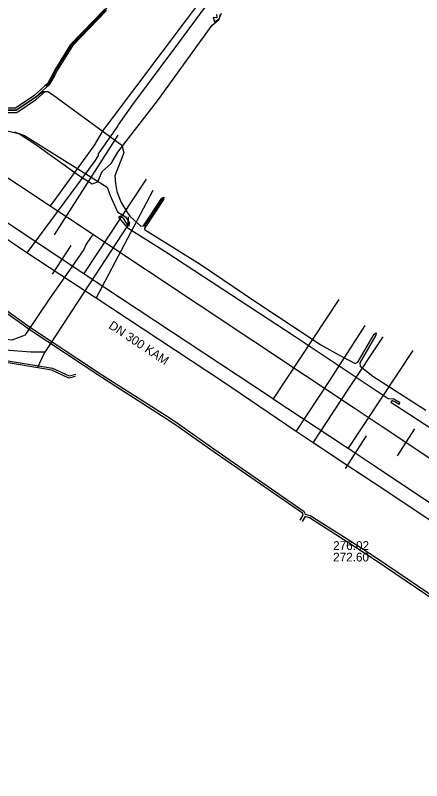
# Model space of a CAD drawing. Extents: x -598233 to -596890, y -1157848 to -1156431.
# Drawn here: x -597708.1 to -597671.1, y -1156927.5 to -1156857.7 of the extents above; entities that cross this region are included whole.
import ezdxf

# ---------------------------------------------------------------- set-up
doc = ezdxf.new("R2010")
doc.units = 0
for name, color, linetype in [('Vrstva 1', 7, 'Continuous'), ('Vrstva 13', 7, 'Continuous'), ('Vrstva 19', 7, 'Continuous'), ('Vrstva 34', 7, 'Continuous'), ('Vrstva 42', 7, 'Continuous'), ('Vrstva 5', 7, 'Continuous'), ('Vrstva 55', 7, 'Continuous'), ('Vrstva 8', 7, 'Continuous')]:
    doc.layers.add(name, color=color, linetype=linetype)

msp = doc.modelspace()

# ---------------------------------------------------------------- linework, layer by layer
at = {"layer": 'Vrstva 1'}
for points in [[(-597704.545, -1156877.746), (-597698.75, -1156868.66)], [(-597704.72, -1156881.33), (-597703.036, -1156878.718)], [(-597671.72, -1156895.42), (-597673.308, -1156897.883)], [(-597678.02, -1156899.04), (-597676.11, -1156896.077)]]:
    msp.add_lwpolyline(points, dxfattribs=at)
at = {"layer": 'Vrstva 13'}
for p, q in [((-597704.92, -1156875.14), (-597704.695, -1156874.83)), ((-597701.06, -1156877.71), (-597701.27, -1156878.03))]:
    msp.add_line(p, q, dxfattribs=at)
for points in [[(-597704.92, -1156875.14), (-597716.336, -1156867.602), (-597719.97, -1156865.22), (-597728.521, -1156859.577), (-597739.8, -1156852.13), (-597754.58, -1156842.28), (-597758.034, -1156840.01), (-597764.51, -1156835.75), (-597773.743, -1156829.58), (-597781.321, -1156824.498), (-597782.24, -1156823.88), (-597793.17, -1156816.6), (-597794.831, -1156816.258)], [(-597700.921, -1156869.619), (-597700.11, -1156868.24), (-597699.74, -1156867.75), (-597699.26, -1156867.11), (-597692.5, -1156858.14), (-597681.86, -1156843.92)], [(-597704.695, -1156874.83), (-597701.023, -1156869.76), (-597700.921, -1156869.619)], [(-597707.141, -1156886.777), (-597707.21, -1156886.88), (-597708.44, -1156887.36), (-597721.95, -1156885.49), (-597723.186, -1156885.318), (-597727.88, -1156884.67), (-597739.67, -1156883.1), (-597745.58, -1156882.52), (-597745.891, -1156882.484), (-597756.92, -1156881.402), (-597763.41, -1156880.76), (-597774.077, -1156879.748), (-597781.64, -1156879.03), (-597793.73, -1156877.82), (-597799.14, -1156877.29), (-597828.811, -1156874.332)], [(-597701.06, -1156877.71), (-597701.808, -1156877.213), (-597704.92, -1156875.14)], [(-597618.45, -1156924.65), (-597618.719, -1156924.12), (-597619.12, -1156923.33), (-597624.226, -1156921.608), (-597624.71, -1156921.45), (-597625.43, -1156921.58), (-597632.273, -1156922.79), (-597633.03, -1156922.92), (-597643.12, -1156916.24), (-597651.993, -1156910.335), (-597657.225, -1156906.856), (-597674.672, -1156895.244), (-597677.311, -1156893.49), (-597681.672, -1156890.592), (-597701.06, -1156877.71)], [(-597701.27, -1156878.03), (-597701.66, -1156878.61), (-597701.88, -1156879.09), (-597702.97, -1156880.67), (-597704.98, -1156883.53), (-597707.141, -1156886.777)]]:
    msp.add_lwpolyline(points, dxfattribs=at)
at = {"layer": 'Vrstva 19'}
for points in [[(-597700.67, -1156870.74), (-597700.52, -1156870.54), (-597700.54, -1156870.36), (-597699.84, -1156869.37), (-597699.447, -1156868.8), (-597698.84, -1156867.92), (-597698.71, -1156867.71), (-597697.4, -1156865.87), (-597693.47, -1156860.62), (-597684.87, -1156848.91)], [(-597635.01, -1156927.15), (-597636.85, -1156925.96), (-597649.7, -1156917.56), (-597656.54, -1156912.95), (-597657.93, -1156912.02), (-597664.9, -1156907.41), (-597674.81, -1156900.79), (-597677.27, -1156899.16), (-597680.98, -1156896.72), (-597682.51, -1156895.67), (-597689.23, -1156891.1), (-597700.75, -1156883.51), (-597700.99, -1156883.36), (-597703.087, -1156881.991), (-597707.07, -1156879.39), (-597710.8, -1156876.87), (-597713.33, -1156875.17), (-597728.77, -1156864.98), (-597744.35, -1156854.65)], [(-597700.67, -1156870.74), (-597700.93, -1156871.1), (-597707.07, -1156879.39)], [(-597700.75, -1156883.51), (-597695.56, -1156873.68)], [(-597682.51, -1156895.67), (-597679.46, -1156891.01), (-597676.22, -1156886.02)], [(-597680.98, -1156896.72), (-597677.85, -1156891.94), (-597674.6, -1156887.04)]]:
    msp.add_lwpolyline(points, dxfattribs=at)
at = {"layer": 'Vrstva 34'}
msp.add_line((-597696.3, -1156876.89), (-597694.57, -1156874.3), dxfattribs=at)
for points in [[(-597704.59, -1156863.13), (-597704.36, -1156862.65), (-597702.99, -1156860.47), (-597699.88, -1156857.24), (-597697.32, -1156853.17), (-597697.04, -1156852.84), (-597696.17, -1156852.62), (-597695.4, -1156852.26), (-597695.14, -1156851.988)], [(-597714.78, -1156861.64), (-597715.04, -1156862.39), (-597714.98, -1156862.72), (-597714.45, -1156863.19), (-597712.42, -1156864.76), (-597711.95, -1156865.1), (-597709.36, -1156866.22), (-597709.03, -1156866.39), (-597708.56, -1156866.39), (-597708.02, -1156866.39), (-597706.3, -1156865.22), (-597705.61, -1156864.69), (-597705.16, -1156864.68), (-597704.816, -1156864.902)], [(-597706.3, -1156865.22), (-597705.26, -1156864.29), (-597704.59, -1156863.13)], [(-597704.816, -1156864.902), (-597704.71, -1156864.97), (-597698.41, -1156869.57), (-597698.22, -1156870.28), (-597699.03, -1156872.36), (-597698.98, -1156873.06), (-597698.85, -1156873.79), (-597698.45, -1156874.79), (-597697.96, -1156875.66), (-597697.67, -1156876.06), (-597696.66, -1156876.96), (-597696.3, -1156876.89)], [(-597696.3, -1156876.89), (-597696.33, -1156877.25), (-597691.27, -1156880.43), (-597686.19, -1156883.86), (-597681.372, -1156887.047)]]:
    msp.add_lwpolyline(points, dxfattribs=at)
at = {"layer": 'Vrstva 42'}
for points in [[(-597699.801, -1156857.302), (-597702.911, -1156860.532), (-597704.272, -1156862.698), (-597704.503, -1156863.18), (-597705.044, -1156864.116), (-597705.26, -1156864.29), (-597706.3, -1156865.22), (-597708.02, -1156866.39), (-597709.03, -1156866.39), (-597711.95, -1156865.1), (-597712.168, -1156864.934), (-597712.327, -1156864.812), (-597714.45, -1156863.19), (-597714.98, -1156862.72), (-597715.04, -1156862.39), (-597714.98, -1156862.217), (-597714.872, -1156861.905), (-597714.869, -1156861.895), (-597714.832, -1156861.789), (-597714.78, -1156861.64)], [(-597699.959, -1156857.178), (-597703.069, -1156860.408), (-597704.448, -1156862.602), (-597704.677, -1156863.08), (-597705.193, -1156863.974), (-597705.417, -1156864.162), (-597706.423, -1156865.062), (-597708.082, -1156866.19), (-597708.988, -1156866.19), (-597711.847, -1156864.927), (-597712.069, -1156864.757), (-597714.323, -1156863.035), (-597714.796, -1156862.616), (-597714.834, -1156862.406), (-597714.606, -1156861.749), (-597714.591, -1156861.706)], [(-597709.072, -1156866.59), (-597707.958, -1156866.59), (-597706.177, -1156865.378), (-597705.403, -1156864.686), (-597705.16, -1156864.68), (-597704.71, -1156864.97), (-597698.41, -1156869.57), (-597698.22, -1156870.28), (-597699.03, -1156872.36), (-597698.98, -1156873.06), (-597698.85, -1156873.79), (-597698.45, -1156874.79), (-597697.96, -1156875.66), (-597697.67, -1156876.06), (-597696.66, -1156876.96), (-597696.438, -1156876.917), (-597694.764, -1156874.411), (-597694.57, -1156874.3), (-597694.598, -1156874.522), (-597696.317, -1156877.096), (-597696.33, -1156877.25), (-597691.27, -1156880.43), (-597686.19, -1156883.86), (-597680.28, -1156887.77), (-597678.4, -1156888.8), (-597677.14, -1156889.47), (-597676.899, -1156889.34), (-597675.417, -1156886.802), (-597675.23, -1156886.68), (-597675.244, -1156886.903), (-597676.712, -1156889.417), (-597676.68, -1156889.71), (-597675.52, -1156890.63), (-597670.71, -1156893.73)], [(-597682.145, -1156903.757), (-597681.863, -1156903.303), (-597681.949, -1156903.118), (-597690.077, -1156897.486), (-597693.49, -1156895.085), (-597694.362, -1156894.521), (-597700.229, -1156890.759), (-597706.743, -1156886.44), (-597710.544, -1156883.732), (-597714.424, -1156881.33), (-597717.864, -1156878.959)], [(-597667.765, -1156912.267), (-597675.205, -1156907.227), (-597677.626, -1156905.646), (-597681.228, -1156903.358), (-597681.678, -1156903.227), (-597681.791, -1156902.983), (-597690.023, -1156897.278), (-597693.464, -1156894.857), (-597694.346, -1156894.286), (-597700.255, -1156890.496), (-597706.813, -1156886.148), (-597710.645, -1156883.417), (-597714.555, -1156880.996), (-597717.764, -1156878.784)], [(-597702.65, -1156890.653), (-597703.219, -1156890.806), (-597704.789, -1156890.096), (-597709.524, -1156889.297), (-597710.09, -1156889.129), (-597711.166, -1156888.165), (-597711.476, -1156887.964), (-597711.786, -1156887.762), (-597712.932, -1156887.71), (-597719.71, -1156886.991), (-597726.848, -1156886.281), (-597731.501, -1156885.629), (-597732.422, -1156885.774), (-597733.102, -1156886.134), (-597733.775, -1156886.589), (-597734.239, -1156886.432), (-597736.801, -1156886.19), (-597740.15, -1156885.92), (-597744.231, -1156885.44), (-597746.314, -1156885.3), (-597748.333, -1156885.21), (-597751.341, -1156884.92), (-597757.793, -1156884.312)], [(-597709.477, -1156889.102), (-597704.731, -1156889.904), (-597703.201, -1156890.594), (-597702.608, -1156890.435)], [(-597667.875, -1156912.433), (-597675.315, -1156907.393), (-597677.734, -1156905.814), (-597681.312, -1156903.542), (-597681.705, -1156903.427), (-597681.975, -1156903.863)]]:
    msp.add_lwpolyline(points, dxfattribs=at)
at = {"layer": 'Vrstva 5'}
for p, q in [((-597696.18, -1156872.67), (-597701.865, -1156881.265)), ((-597696.18, -1156872.67), (-597701.865, -1156881.265)), ((-597678.62, -1156883.65), (-597684.597, -1156892.687)), ((-597671.89, -1156888.3), (-597677.776, -1156897.199))]:
    msp.add_line(p, q, dxfattribs=at)
for points in [[(-597711.26, -1156875.05), (-597701.865, -1156881.265), (-597701.593, -1156881.444), (-597701.46, -1156881.532), (-597684.854, -1156892.517), (-597684.753, -1156892.584), (-597684.597, -1156892.687), (-597678.098, -1156896.986), (-597678.011, -1156897.043), (-597677.776, -1156897.199), (-597675.31, -1156898.83)], [(-597675.31, -1156898.83), (-597660.437, -1156908.779), (-597660.409, -1156908.797), (-597660.37, -1156908.824), (-597653.007, -1156913.749), (-597652.53, -1156914.068), (-597652.388, -1156914.163), (-597636.497, -1156924.793), (-597636.338, -1156924.899), (-597635.896, -1156925.195), (-597632.45, -1156927.5)]]:
    msp.add_lwpolyline(points, dxfattribs=at)
at = {"layer": 'Vrstva 55'}
msp.add_line((-597706.09, -1156889.86), (-597705.41, -1156888.45), dxfattribs=at)
for points in [[(-597735.96, -1156851.45), (-597725.15, -1156858.63), (-597724.08, -1156859.18), (-597723.38, -1156860.08), (-597712.81, -1156866.74), (-597711.4, -1156867.82), (-597710.2, -1156868.07), (-597709.28, -1156868.19), (-597707.8, -1156868.51), (-597706.34, -1156869.44), (-597702.25, -1156872.36), (-597701.11, -1156873.09), (-597700.6, -1156872.93), (-597700.2, -1156871.96), (-597699.39, -1156871.24), (-597698.76, -1156870.22), (-597697.78, -1156868.9), (-597695.138, -1156865.521), (-597690.17, -1156858.63), (-597689.52, -1156858.11), (-597689.41, -1156857.64)], [(-597689.77, -1156857.67), (-597689.75, -1156857.98), (-597690.08, -1156857.94), (-597689.97, -1156858.34), (-597689.54, -1156858.06), (-597689.31, -1156857.54)], [(-597708.2, -1156868.37), (-597707.28, -1156868.68), (-597699.73, -1156873.39), (-597699.47, -1156874.16), (-597698.79, -1156875.64), (-597698.08, -1156876.12), (-597697.69, -1156876.65), (-597697.8, -1156876.99), (-597698.21, -1156876.29), (-597698.51, -1156876.03), (-597698.7, -1156876.17), (-597697.91, -1156877.08), (-597694.4, -1156879.3), (-597685.077, -1156885.41), (-597682.62, -1156887.02), (-597674.12, -1156892.67), (-597673.63, -1156892.7), (-597673.1, -1156893), (-597673.14, -1156893.21), (-597673.52, -1156892.96), (-597673.77, -1156892.85), (-597673.89, -1156892.99), (-597672.85, -1156893.67), (-597670.149, -1156895.427)], [(-597708.2, -1156868.37), (-597707.28, -1156868.68), (-597699.73, -1156873.39), (-597699.47, -1156874.16), (-597698.79, -1156875.64), (-597698.08, -1156876.12), (-597697.69, -1156876.65), (-597697.8, -1156876.99), (-597698.21, -1156876.29), (-597698.51, -1156876.03), (-597698.7, -1156876.17), (-597697.91, -1156877.08), (-597694.4, -1156879.3), (-597685.077, -1156885.41), (-597682.62, -1156887.02), (-597674.12, -1156892.67), (-597673.63, -1156892.7), (-597673.1, -1156893), (-597673.14, -1156893.21), (-597673.52, -1156892.96), (-597673.77, -1156892.85), (-597673.89, -1156892.99), (-597672.85, -1156893.67), (-597670.149, -1156895.427)], [(-597697.84, -1156876.1), (-597697.85, -1156876.85), (-597705.41, -1156888.45), (-597706.7, -1156888.45), (-597710.25, -1156888.16), (-597725.11, -1156886.71), (-597742.53, -1156884.87), (-597744.27, -1156884.64), (-597744.46, -1156887.07)]]:
    msp.add_lwpolyline(points, dxfattribs=at)

# ---------------------------------------------------------------- texts
at = {"layer": 'Vrstva 8'}
msp.add_text('DN 300 KAM', height=0.8, rotation=326.51639, dxfattribs=at).set_placement((-597699.671, -1156886.204))
for s, p in [('276.02', (-597679.149, -1156906.469)), ('272.60', (-597679.149, -1156907.519))]:
    msp.add_text(s, height=0.8, dxfattribs=at).set_placement(p)

doc.saveas('drawing.dxf')
